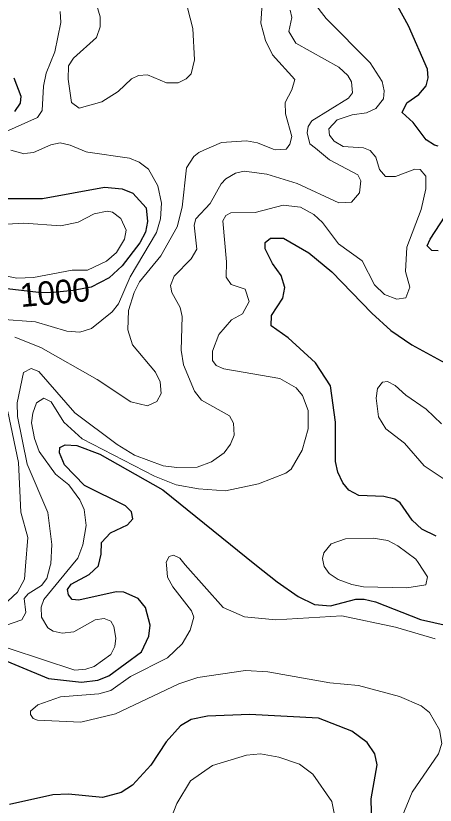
# Model space of a CAD drawing. Extents: x 473.9 to 500, y 7733.1 to 7760.8.
# Drawn here: x 475.311 to 476.736, y 7748.751 to 7751.432 of the extents above; entities that cross this region are included whole.
import ezdxf
from ezdxf.enums import TextEntityAlignment as Align

# ---------------------------------------------------------------- set-up
doc = ezdxf.new("R2010")
doc.units = 0
doc.header["$LTSCALE"] = 0.032
doc.layers.add('1', color=7, linetype='Continuous', lineweight=25)
doc.layers.add('2', color=7, linetype='Continuous', lineweight=13)
doc.layers.add('61', color=7, linetype='Continuous')

msp = doc.modelspace()

# ---------------------------------------------------------------- linework, layer by layer
at = {"layer": '1'}
for points in [[(476.7469, 7750.9887), (476.7341, 7750.9926), (476.7059, 7751.0101), (476.6612, 7751.0691), (476.624, 7751.1035), (476.6406, 7751.136), (476.6813, 7751.1644), (476.7054, 7751.1938), (476.7121, 7751.2206), (476.7103, 7751.2505), (476.6456, 7751.3979), (476.5186, 7751.6279), (476.5057, 7751.6682), (476.5109, 7751.6832), (476.5489, 7751.678), (476.6169, 7751.6368), (476.6899, 7751.5718), (476.7937, 7751.456)], [(475.3052, 7751.2209), (475.3288, 7751.1585), (475.3268, 7751.1351), (475.3069, 7751.1071)], [(475.2591, 7750.8114), (475.4022, 7750.8115), (475.6127, 7750.8495), (475.6728, 7750.8441), (475.7091, 7750.8289), (475.7539, 7750.779), (475.7586, 7750.7336), (475.7524, 7750.6969), (475.7332, 7750.6609), (475.6725, 7750.5823), (475.6291, 7750.5414), (475.5678, 7750.5102), (475.507, 7750.4993), (475.4407, 7750.4925), (475.3984, 7750.4907), (475.163, 7750.5182)], [(476.7469, 7750.6339), (476.7251, 7750.6347), (476.7091, 7750.6506), (476.7189, 7750.6734), (476.8216, 7750.8291)], [(476.7396, 7749.6647), (476.6913, 7749.6883), (476.6579, 7749.7195), (476.6173, 7749.7781), (476.5991, 7749.7901), (476.5622, 7749.7999), (476.4775, 7749.8024), (476.4434, 7749.8214), (476.4227, 7749.8454), (476.4056, 7749.8818), (476.3981, 7749.9186), (476.3976, 7750.0521), (476.3803, 7750.1755), (476.3301, 7750.2535), (476.2371, 7750.3387), (476.1796, 7750.3785), (476.18, 7750.4143), (476.2189, 7750.4733), (476.2257, 7750.5088), (476.2133, 7750.5499), (476.1835, 7750.5906), (476.1588, 7750.6408), (476.1586, 7750.6623), (476.1773, 7750.6764), (476.2206, 7750.6765), (476.3069, 7750.6266), (476.3848, 7750.5622), (476.5208, 7750.4215), (476.5852, 7750.3636), (476.6568, 7750.3141), (476.7941, 7750.2398)], [(475.2339, 7749.2601), (475.423, 7749.1816), (475.5346, 7749.1696), (475.5903, 7749.1763), (475.6278, 7749.1903), (475.7385, 7749.2718), (475.7637, 7749.3252), (475.7681, 7749.3626), (475.7517, 7749.4224), (475.7277, 7749.453), (475.6791, 7749.4752), (475.6522, 7749.4757), (475.5259, 7749.4479), (475.5035, 7749.4495), (475.4903, 7749.4651), (475.4869, 7749.4832), (475.4992, 7749.5019), (475.5605, 7749.5343), (475.5927, 7749.5637), (475.593, 7749.5652), (475.6016, 7749.6033), (475.6027, 7749.6428), (475.6329, 7749.6756), (475.6916, 7749.7037), (475.7093, 7749.724), (475.7045, 7749.7469), (475.684, 7749.7674), (475.5455, 7749.8366), (475.4768, 7749.9067), (475.4596, 7749.9475), (475.4615, 7749.9657), (475.4787, 7749.9751), (475.5189, 7749.9729), (475.5972, 7749.9434), (475.8111, 7749.8221), (476.1234, 7749.5701)], [(476.1234, 7749.5701), (476.199, 7749.5092), (476.2705, 7749.4596), (476.3267, 7749.4323), (476.3803, 7749.428), (476.4665, 7749.4508), (476.4953, 7749.4508), (476.5332, 7749.4418), (476.6865, 7749.3822), (476.7768, 7749.361)], [(476.5222, 7748.6314), (476.5192, 7748.7735), (476.5392, 7748.8879), (476.5318, 7748.9259), (476.5056, 7748.9644), (476.4532, 7749.0032), (476.3394, 7749.0468), (476.1055, 7749.0588), (475.9628, 7749.0541), (475.9071, 7749.042), (475.8708, 7749.0213), (475.8228, 7748.9661), (475.7706, 7748.8873), (475.7082, 7748.8189), (475.6693, 7748.7943), (475.6064, 7748.7774), (475.4906, 7748.7884), (475.4373, 7748.7868), (475.2901, 7748.7537)]]:
    msp.add_lwpolyline(points, dxfattribs=at)
at = {"layer": '2'}
for points in [[(476.1676, 7751.7512), (476.144, 7751.407), (476.1594, 7751.348), (476.1836, 7751.2992), (476.2595, 7751.2151), (476.2497, 7751.1797), (476.2265, 7751.1372), (476.2279, 7751.0983), (476.2499, 7751.0216), (476.2426, 7750.9953), (476.2308, 7750.9799), (476.2303, 7750.9793), (476.1933, 7750.9762), (476.1859, 7750.9792), (476.1332, 7751.0004), (476.0957, 7751.0074), (476.0102, 7751.0012), (475.9502, 7750.9752), (475.9334, 7750.9679), (475.9162, 7750.9534), (475.8918, 7750.9154), (475.8768, 7750.7813), (475.8597, 7750.715), (475.8048, 7750.6165), (475.7319, 7750.5278), (475.7134, 7750.4926), (475.6941, 7750.4309), (475.6925, 7750.3655), (475.7078, 7750.3139), (475.7866, 7750.2214), (475.8019, 7750.1892), (475.8051, 7750.149), (475.791, 7750.1222), (475.7587, 7750.1073), (475.7021, 7750.1204), (475.5881, 7750.1972), (475.3968, 7750.3049), (475.3083, 7750.3402)], [(475.5728, 7751.5142), (475.5984, 7751.428), (475.5985, 7751.3936), (475.5852, 7751.3578), (475.5074, 7751.288), (475.491, 7751.2616), (475.4891, 7751.2163), (475.5006, 7751.1368), (475.5271, 7751.1183), (475.6035, 7751.14), (475.6588, 7751.1741), (475.7045, 7751.2177), (475.7285, 7751.2288), (475.7592, 7751.2306), (475.8233, 7751.2045), (475.8637, 7751.2038), (475.8904, 7751.217), (475.9069, 7751.2349), (475.9185, 7751.2826), (475.9127, 7751.3887), (475.8856, 7751.4949)], [(476.323, 7751.4777), (476.3664, 7751.4225), (476.516, 7751.2722), (476.5563, 7751.2081), (476.5632, 7751.177), (476.5613, 7751.1499), (476.5347, 7751.1163), (476.5035, 7751.1019), (476.4542, 7751.0956), (476.4037, 7751.0778), (476.3745, 7751.0482), (476.3773, 7751.0265), (476.3929, 7751.0062), (476.4236, 7750.9873), (476.4743, 7750.9841), (476.4925, 7750.9829), (476.5152, 7750.9744), (476.5349, 7750.9518), (476.5469, 7750.9101), (476.5674, 7750.8856), (476.6013, 7750.8858), (476.6677, 7750.9113), (476.685, 7750.9096), (476.7043, 7750.8869), (476.7042, 7750.8446), (476.6888, 7750.7734), (476.6403, 7750.6461), (476.635, 7750.5633), (476.6502, 7750.51), (476.6365, 7750.4742), (476.6058, 7750.4696), (476.564, 7750.4855), (476.5303, 7750.5182), (476.4885, 7750.5991), (476.4083, 7750.6569), (476.3534, 7750.7296), (476.3245, 7750.7568), (476.2784, 7750.7815), (476.22, 7750.789), (476.1251, 7750.7641), (476.042, 7750.7625), (476.0255, 7750.7537), (476.0147, 7750.7357), (476.0278, 7750.596), (476.0263, 7750.5445), (476.0427, 7750.5195), (476.0909, 7750.5037), (476.1043, 7750.4612), (476.0814, 7750.4193), (476.0444, 7750.3995), (476.0016, 7750.349), (475.9798, 7750.2926), (475.9795, 7750.2609), (475.9928, 7750.2444), (476.0188, 7750.2326), (476.2084, 7750.2004), (476.2645, 7750.1689), (476.2854, 7750.1424), (476.3046, 7750.0918), (476.3046, 7750.0294), (476.2847, 7749.9567), (476.2473, 7749.8926), (476.2294, 7749.8783), (476.1366, 7749.8422), (476.0235, 7749.8187), (475.9322, 7749.825), (475.8565, 7749.839), (475.7824, 7749.8684), (475.537, 7749.9956), (475.475, 7750.0522), (475.4313, 7750.1208), (475.4072, 7750.1333), (475.3824, 7750.1175), (475.3689, 7750.0823), (475.3646, 7750.0493)], [(475.2669, 7751.0327), (475.3851, 7751.0862), (475.4016, 7751.1096), (475.4051, 7751.1925), (475.4149, 7751.2366), (475.4447, 7751.3095), (475.4643, 7751.4091), (475.4627, 7751.4461)], [(475.8494, 7750.5471), (475.9077, 7750.6068), (475.9263, 7750.6394), (475.9178, 7750.7204), (475.9237, 7750.742), (475.9715, 7750.7948), (476.0095, 7750.8616), (476.0251, 7750.8779), (476.0582, 7750.897), (476.0872, 7750.904), (476.1648, 7750.8944), (476.2678, 7750.8623), (476.4094, 7750.796), (476.4516, 7750.799), (476.4794, 7750.8303), (476.4837, 7750.8713), (476.4732, 7750.8917), (476.3775, 7750.9422), (476.3297, 7750.9816), (476.3106, 7750.9974), (476.3013, 7751.034), (476.3045, 7751.0554), (476.3174, 7751.0744), (476.442, 7751.1514), (476.4554, 7751.1704), (476.4522, 7751.2073), (476.4391, 7751.2285), (476.4089, 7751.2568), (476.2628, 7751.3384), (476.2394, 7751.3781), (476.249, 7751.4257), (476.2439, 7751.4505)], [(475.2564, 7750.4016), (475.379, 7750.3926), (475.4846, 7750.3603), (475.5287, 7750.3573), (475.5683, 7750.3699), (475.6387, 7750.4263), (475.6609, 7750.454), (475.7001, 7750.545), (475.7892, 7750.6962), (475.8027, 7750.7424), (475.806, 7750.7959), (475.7945, 7750.8538), (475.762, 7750.9108), (475.7305, 7750.9348), (475.6979, 7750.9487), (475.5563, 7750.9685), (475.5506, 7750.9693), (475.4967, 7750.9926), (475.4626, 7751.0004), (475.4305, 7750.994), (475.3712, 7750.9678), (475.3515, 7750.965), (475.337, 7750.963), (475.3315, 7750.9647), (475.2949, 7750.9759)], [(475.2425, 7750.7222), (475.3383, 7750.7279), (475.4647, 7750.7183), (475.5235, 7750.7307), (475.5778, 7750.7595), (475.6225, 7750.7681), (475.6404, 7750.7645), (475.6679, 7750.7436), (475.6861, 7750.7032), (475.6805, 7750.6736), (475.6541, 7750.6276), (475.6194, 7750.5988), (475.5556, 7750.5684), (475.5035, 7750.5677), (475.3716, 7750.5428), (475.3153, 7750.5406), (475.2649, 7750.5511)], [(475.2766, 7749.3617), (475.3319, 7749.3808), (475.346, 7749.4061), (475.3403, 7749.4534), (475.3533, 7749.4695), (475.399, 7749.4977), (475.4166, 7749.5216), (475.4286, 7749.5636), (475.4306, 7749.5707), (475.4345, 7749.636), (475.42, 7749.7453), (475.3505, 7749.9089), (475.317, 7750.0713), (475.3164, 7750.1179), (475.3376, 7750.2205), (475.3639, 7750.2342), (475.3894, 7750.2244), (475.5116, 7750.0832), (475.6558, 7749.9761), (475.7146, 7749.9403), (475.8117, 7749.9038), (475.8587, 7749.8975), (475.928, 7749.8996), (475.9767, 7749.9172), (476.019, 7749.9481), (476.0407, 7749.9768), (476.0537, 7750.0081), (476.0511, 7750.0482), (476.0378, 7750.0737), (475.9424, 7750.1261), (475.9182, 7750.1576), (475.8811, 7750.247), (475.8736, 7750.2958), (475.8768, 7750.4106), (475.8694, 7750.4417), (475.8418, 7750.4926), (475.8374, 7750.5161), (475.8494, 7750.5471)], [(476.7581, 7750.0463), (476.7055, 7750.0959), (476.6366, 7750.1435), (476.6002, 7750.1768), (476.5745, 7750.19), (476.5574, 7750.1875), (476.5402, 7750.1666), (476.5353, 7750.1335), (476.5435, 7750.0698), (476.5686, 7750.029), (476.6317, 7749.9809), (476.6994, 7749.904), (476.8348, 7749.8133)], [(475.285, 7750.0879), (475.3212, 7749.9152), (475.3285, 7749.7468), (475.3524, 7749.6601), (475.3445, 7749.5629), (475.3409, 7749.5193), (475.3171, 7749.4745), (475.285, 7749.4441)], [(475.3646, 7750.0493), (475.3747, 7749.9964), (475.3914, 7749.9524), (475.4466, 7749.8755), (475.492, 7749.839), (475.5288, 7749.7879), (475.5441, 7749.7557), (475.5504, 7749.701), (475.5392, 7749.6349), (475.5223, 7749.5899), (475.5012, 7749.5643), (475.4065, 7749.4498), (475.3973, 7749.424), (475.3991, 7749.3898), (475.4209, 7749.3541), (475.4387, 7749.3426), (475.4686, 7749.3354), (475.5082, 7749.3403), (475.5814, 7749.3803), (475.6116, 7749.385), (475.6342, 7749.3761), (475.6449, 7749.3584), (475.6509, 7749.3185), (475.6478, 7749.2897), (475.6348, 7749.2631), (475.5776, 7749.2223), (475.5497, 7749.2129), (475.512, 7749.21), (475.1811, 7749.3181)], [(476.7368, 7749.3163), (476.6017, 7749.3561), (476.4189, 7749.3941), (476.1949, 7749.3812), (476.0888, 7749.3911), (476.0159, 7749.4225), (475.8874, 7749.5679), (475.8683, 7749.5896), (475.847, 7749.6006), (475.8327, 7749.5952), (475.8228, 7749.5761), (475.8235, 7749.5673), (475.8266, 7749.5261), (475.8449, 7749.4925), (475.9082, 7749.4112), (475.9159, 7749.3895), (475.9041, 7749.3451), (475.8763, 7749.2995), (475.8268, 7749.2512), (475.7017, 7749.1879), (475.6342, 7749.1413), (475.5935, 7749.1294), (475.4637, 7749.1189), (475.3862, 7749.0919), (475.362, 7749.071), (475.3615, 7749.0593), (475.3704, 7749.0461), (475.3849, 7749.04), (475.5324, 7749.0337), (475.6503, 7749.062), (475.8659, 7749.1637), (475.9301, 7749.1848), (476.0914, 7749.2091), (476.1676, 7749.2042)], [(476.1676, 7749.2042), (476.3787, 7749.1673), (476.4763, 7749.1583), (476.6156, 7749.1206), (476.6891, 7749.0888), (476.7173, 7749.0656), (476.7516, 7749.0074), (476.7588, 7748.9605), (476.7482, 7748.9262), (476.6585, 7748.7956), (476.6219, 7748.7077)], [(475.8169, 7748.6498), (475.8586, 7748.757), (475.9055, 7748.8343), (475.9794, 7748.886), (476.0952, 7748.9213), (476.1434, 7748.9252), (476.2055, 7748.9148), (476.2752, 7748.8905), (476.3212, 7748.857), (476.3849, 7748.7643), (476.4033, 7748.6734)]]:
    msp.add_lwpolyline(points, dxfattribs=at)
msp.add_lwpolyline([(476.6399, 7749.4899), (476.7047, 7749.4997), (476.7107, 7749.5267), (476.6788, 7749.5753), (476.6711, 7749.587), (476.6096, 7749.6324), (476.5753, 7749.6498), (476.5255, 7749.6585), (476.4318, 7749.656), (476.3831, 7749.6393), (476.3577, 7749.6079), (476.3536, 7749.5884), (476.357, 7749.5723), (476.3592, 7749.5622), (476.3757, 7749.5383), (476.4065, 7749.5181), (476.4533, 7749.5002), (476.493, 7749.4928)], close=True, dxfattribs=at)

# ---------------------------------------------------------------- texts
at = {"layer": '61'}
msp.add_text('1000', height=0.08, rotation=5.159, dxfattribs=at).set_placement((475.4479, 7750.453), align=Align.CENTER)

doc.saveas('drawing.dxf')
